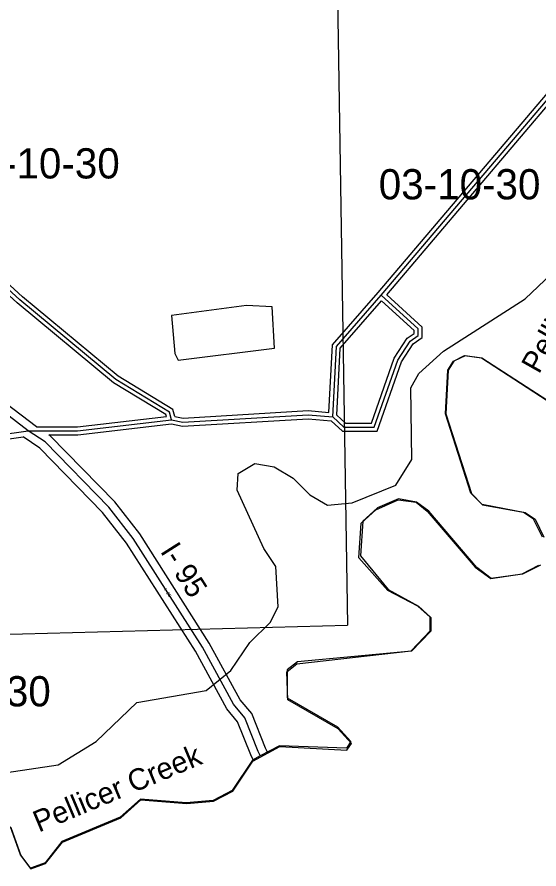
# Model space of a CAD drawing. Extents: x 418523 to 616617, y 1878279 to 2196743.
# Drawn here: x 566457 to 570344, y 1932888 to 1939235 of the extents above; entities that cross this region are included whole.
import ezdxf

# ---------------------------------------------------------------- set-up
doc = ezdxf.new("R2010")
doc.units = 0
for name, color, linetype in [('Level 1', 7, 'Continuous'), ('Level 10', 7, 'Continuous'), ('Level 13', 7, 'Continuous'), ('Level 14', 7, 'Continuous'), ('Level 19', 7, 'Continuous'), ('Level 2', 7, 'Continuous'), ('Level 22', 7, 'Continuous'), ('Level 23', 7, 'Continuous'), ('Level 31', 7, 'Continuous'), ('Level 32', 7, 'Continuous'), ('Level 34', 7, 'Continuous'), ('Level 41', 7, 'Continuous'), ('Level 5', 7, 'Continuous'), ('Level 7', 7, 'Continuous')]:
    doc.layers.add(name, color=color, linetype=linetype)

msp = doc.modelspace()

# ---------------------------------------------------------------- linework, layer by layer
at = {"layer": 'Level 1'}
for p in [(568842.722, 1939404.055), (563716.701, 1934568.281)]:
    msp.add_line(p, (568918.577, 1934703.401), dxfattribs=at)
at = {"layer": 'Level 10'}
for points in [[(570409.649, 1936375.929), (569918.634, 1936693.93), (569793.631, 1936710.928), (569710.63, 1936669.926), (569667.63, 1936602.924), (569650.634, 1936277.916), (569840.646, 1935685.905), (569923.649, 1935601.904), (570240.656, 1935542.906), (570315.659, 1935492.906), (570381.662, 1935358.904)], [(570356.664, 1935150.899), (570222.662, 1935083.896), (569988.657, 1935051.891), (569880.654, 1935134.892), (569523.641, 1935552.897), (569431.638, 1935619.898), (569298.635, 1935645.896), (569140.632, 1935578.893), (569031.631, 1935479.889), (569014.635, 1935220.883), (569221.642, 1934969.88), (569446.649, 1934844.88), (569538.652, 1934760.879), (569537.653, 1934660.876), (569395.652, 1934510.871), (568545.636, 1934430.858), (568469.635, 1934371.856), (568469.637, 1934163.851), (568844.648, 1933945.85), (568943.652, 1933837.849), (568910.652, 1933787.847), (568410.641, 1933804.841), (568268.639, 1933729.837), (568209.638, 1933697.836), (568059.638, 1933472.828), (567917.636, 1933398.825)], [(567917.636, 1933398.825), (567717.632, 1933381.821), (567375.624, 1933407.818), (567225.623, 1933274.813), (566791.616, 1933092.803), (566665.616, 1932934.797), (566557.614, 1932893.795), (566482.611, 1932993.796), (566407.606, 1933201.801)]]:
    msp.add_lwpolyline(points, dxfattribs=at)
at = {"layer": 'Level 13'}
msp.add_line((566540.921, 1936153.123), (565700.439, 1936788.646), dxfattribs=at)
msp.add_lwpolyline([(568269.101, 1933729.624), (568251.712, 1933764.212), (568152.248, 1934014.637), (568069.264, 1934114.839), (567837.127, 1934540.496), (567322.268, 1935350.484), (567139.554, 1935584.385), (566665.546, 1936069.182), (566540.921, 1936153.123)], dxfattribs=at)
at = {"layer": 'Level 14'}
msp.add_line((566601, 1936182.918), (565735.449, 1936837.397), dxfattribs=at)
for points in [[(568216.149, 1933701.367), (568196.921, 1933739.616), (568099.986, 1933983.673), (568019.359, 1934081.027), (567785.413, 1934510.006), (567273.191, 1935315.841), (567094.322, 1935544.821), (566626.936, 1936022.846), (566501.689, 1936107.205)], [(568321.986, 1933758.015), (568306.504, 1933788.808), (568204.511, 1934045.602), (568119.168, 1934148.651), (567888.842, 1934570.988), (567371.344, 1935385.126), (567184.786, 1935623.949), (566704.156, 1936115.519), (566693.643, 1936122.601)]]:
    msp.add_lwpolyline(points, dxfattribs=at)
at = {"layer": 'Level 22'}
msp.add_line((566190.455, 1936103.791), (566540.921, 1936153.123), dxfattribs=at)
at = {"layer": 'Level 23'}
msp.add_line((566194.506, 1936063.966), (566501.689, 1936107.205), dxfattribs=at)
at = {"layer": 'Level 31'}
for p, q in [((569169.463, 1937162.873), (570820.505, 1939108.539)), ((568835.056, 1936780.376), (569169.463, 1937162.873)), ((568808.723, 1936255.331), (568835.056, 1936780.376)), ((566907.781, 1936151.871), (567608.033, 1936233.461)), ((566540.921, 1936153.123), (566907.781, 1936151.871))]:
    msp.add_line(p, q, dxfattribs=at)
for points in [[(567608.033, 1936233.461), (567591.656, 1936292.049), (567192.029, 1936534.834), (566476.903, 1937128.583), (565728.358, 1937814.066), (565320.686, 1938131.805), (564987.606, 1938299.54), (564687.444, 1938291.918)], [(568808.723, 1936255.331), (568891.764, 1936179.861), (569116.961, 1936179.33), (569293.151, 1936679.294), (569385.276, 1936820.536), (569443.817, 1936862.218), (569443.934, 1936912.038), (569169.463, 1937162.873)], [(567608.033, 1936233.461), (567691.529, 1936216.534), (568625.174, 1936272.494), (568808.723, 1936255.331)]]:
    msp.add_lwpolyline(points, dxfattribs=at)
at = {"layer": 'Level 32'}
for p, q in [((569146.877, 1937182.619), (570797.631, 1939127.951)), ((569211.048, 1937165.509), (570843.38, 1939089.127)), ((568805.616, 1936792.281), (569146.877, 1937182.619)), ((568864.499, 1936768.471), (569171.864, 1937120.036)), ((568780.331, 1936288.116), (568805.616, 1936792.281)), ((568839.397, 1936267.993), (568864.498, 1936768.471)), ((566906.091, 1936181.878), (567569.69, 1936259.196)), ((566601, 1936182.918), (566906.091, 1936181.877)), ((566909.471, 1936121.863), (567606.757, 1936203.108)), ((566693.643, 1936122.601), (566909.471, 1936121.864))]:
    msp.add_line(p, q, dxfattribs=at)
for points in [[(567631.986, 1936259.216), (567617.36, 1936311.536), (567209.494, 1936559.327), (566496.627, 1937151.2), (565747.741, 1937836.996), (565336.807, 1938157.276), (564994.373, 1938329.722), (564740.287, 1938323.27)], [(567569.689, 1936259.196), (567565.953, 1936272.561), (567174.564, 1936510.341), (566457.179, 1937105.966), (565708.976, 1937791.136), (565304.564, 1938106.333), (564980.838, 1938269.357), (564750.09, 1938263.497)], [(568795.959, 1936226.393), (568880.137, 1936149.887), (569138.181, 1936149.279), (569320.249, 1936665.923), (569407.302, 1936799.391), (569473.781, 1936846.725), (569473.965, 1936925.235), (569211.049, 1937165.51)], [(568839.397, 1936267.993), (568903.39, 1936209.834), (569095.742, 1936209.38), (569266.054, 1936692.665), (569363.251, 1936841.681), (569413.853, 1936877.711), (569413.902, 1936898.841), (569171.863, 1937120.036)], [(567631.986, 1936259.216), (567693.648, 1936246.716), (568625.676, 1936302.579), (568780.331, 1936288.116)], [(567606.757, 1936203.108), (567689.41, 1936186.352), (568624.672, 1936242.41), (568795.958, 1936226.393)]]:
    msp.add_lwpolyline(points, dxfattribs=at)
at = {"layer": 'Level 5'}
msp.add_lwpolyline([(567656.425, 1936677.81), (568373.649, 1936767.221), (568357.955, 1937075.728), (568166.251, 1937084.656), (567607.45, 1937011.427), (567631.544, 1936727.931), (567656.425, 1936677.81)], close=True, dxfattribs=at)
for points in [[(570369.851, 1935360.304), (570303.588, 1935493.886), (570228.726, 1935544.166), (569920.479, 1935603.504), (569837.376, 1935687.125), (569647.534, 1936279.626), (569665.26, 1936604.684), (569707.13, 1936671.236), (569790.631, 1936712.658), (569915.644, 1936695.6), (570406.469, 1936377.209)], [(569391.762, 1934513.101), (569533.963, 1934662.736), (569534.292, 1934762.769), (569442.859, 1934846.43), (569218.162, 1934963.859), (569002.175, 1935206.292), (569019.691, 1935464.659), (569128.392, 1935564.362), (569295.355, 1935638.836), (569428.668, 1935621.738), (569511.831, 1935554.787), (569868.954, 1935136.822), (569985.407, 1935053.071), (570218.922, 1935085.666), (570344.164, 1935151.958)], [(566411.466, 1933197.201), (566485.811, 1932988.566), (566560.514, 1932888.265), (566669.016, 1932929.587), (566794.586, 1933087.583), (567228.663, 1933269.613), (567379.135, 1933402.508), (567720.832, 1933376.381), (567920.966, 1933392.435), (568062.918, 1933467.008), (568213.688, 1933691.596), (568414.121, 1933799.311), (568914.232, 1933772.706), (568947.712, 1933822.628), (568848.039, 1933931.32), (568473.587, 1934149.28), (568465.935, 1934357.685), (568541.156, 1934415.817), (569391.762, 1934513.101)]]:
    msp.add_lwpolyline(points, dxfattribs=at)
at = {"layer": 'Level 7'}
msp.add_lwpolyline([(565828.94, 1933524.181), (566763.068, 1933662.896), (567047.061, 1933837.074), (567348.114, 1934127.865), (567865.264, 1934217.894), (568049.156, 1934367.36), (568191.526, 1934575.316), (568342.066, 1934724.912), (568400.776, 1934841.426), (568385.092, 1935141.562), (568293.818, 1935275.245), (568095.148, 1935709.382), (568103.876, 1935834.396), (568229.148, 1935909.039), (568370.801, 1935883.57), (568512.256, 1935799.75), (568636.88, 1935674.308), (568770.034, 1935598.858), (568953.468, 1935614.941), (569279.033, 1935747.279), (569396.333, 1935938.625), (569389.736, 1936472.177), (569448.415, 1936580.361), (569632.366, 1936746.497), (570242.165, 1937136.375), (570434.486, 1937319.151)], dxfattribs=at)

# ---------------------------------------------------------------- texts
at = {"layer": 'Level 19'}
msp.add_text('I- 95', height=160, rotation=302.4409444, dxfattribs=at).set_placement((567519.203, 1935254.944))
at = {"layer": 'Level 2'}
for s, p in [('04-10-30', (566017.565, 1938032.138)), ('03-10-30', (569150.804, 1937876.591)), ('09-10-30', (565503.952, 1934099.674))]:
    msp.add_text(s, height=225, dxfattribs=at).set_placement(p)
at = {"layer": 'Level 34'}
msp.add_text('I- 95', height=25, rotation=302.4409444, dxfattribs=at).set_placement((567549.971, 1934968.956))
at = {"layer": 'Level 41'}
for rotation, p in [(60.5576083, (570343.835, 1936569.881)), (22.7742722, (566618.884, 1933158.691))]:
    msp.add_text('Pellicer Creek', height=160, rotation=rotation, dxfattribs=at).set_placement(p)

doc.saveas('drawing.dxf')
